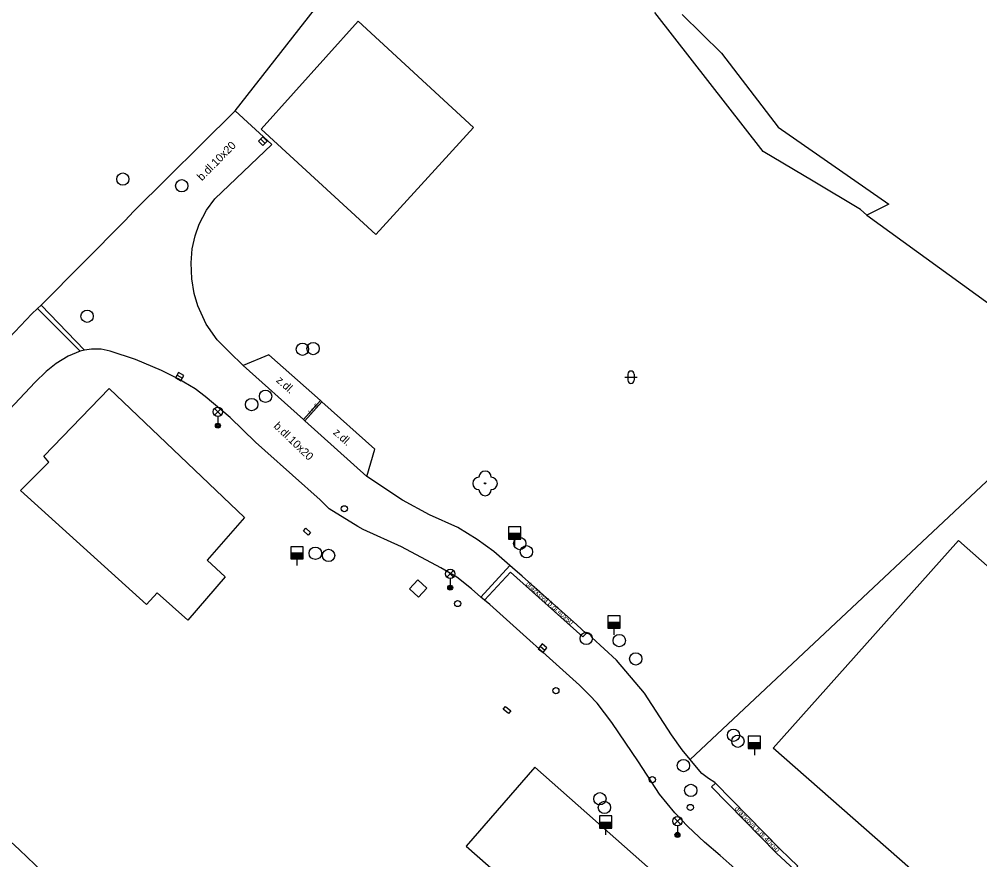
# Model space of a CAD drawing. Extents: x -598233 to -596890, y -1157848 to -1156431.
# Drawn here: x -597731.4 to -597653.4, y -1156609.5 to -1156541.3 of the extents above; entities that cross this region are included whole.
import ezdxf

# ---------------------------------------------------------------- set-up
doc = ezdxf.new("R2010")
doc.units = 0
for name, color, linetype in [('Level 10', 7, 'Continuous'), ('Level 11', 7, 'Continuous'), ('Level 22', 7, 'Continuous'), ('Level 24', 7, 'Continuous'), ('Level 26', 7, 'Continuous'), ('Level 27', 7, 'Continuous'), ('Level 28', 7, 'Continuous'), ('Level 33', 7, 'Continuous'), ('Level 36', 7, 'Continuous'), ('Level 40', 7, 'Continuous'), ('Level 51', 7, 'Continuous')]:
    doc.layers.add(name, color=color, linetype=linetype)

msp = doc.modelspace()

# ---------------------------------------------------------------- linework, layer by layer
at = {"layer": 'Level 10'}
for points in [[(-597713.26, -1156569.37), (-597714.37, -1156568.3), (-597715.35, -1156567.3), (-597716.25, -1156566.01), (-597716.93, -1156564.54), (-597717.24, -1156563.52), (-597717.42, -1156562.34), (-597717.46, -1156561.05), (-597717.38, -1156559.9), (-597717.1599, -1156558.85), (-597716.82, -1156557.9), (-597716.2199, -1156556.75), (-597715.54, -1156555.85), (-597710.93, -1156551.44), (-597713.9, -1156548.69), (-597722.15, -1156556.87), (-597722.82, -1156557.61), (-597729.65, -1156564.4699)], [(-597736.9699, -1156572.01), (-597736.28, -1156571.29), (-597733.19, -1156568.1), (-597730.42, -1156565.19), (-597729.95, -1156564.75)], [(-597729.95, -1156564.75), (-597729.65, -1156564.4699)], [(-597726.13, -1156568.12), (-597726.48, -1156568.21)], [(-597693.96, -1156588.18), (-597694.71, -1156587.51), (-597695.9, -1156586.57), (-597697.21, -1156585.8), (-597700.4, -1156584.11), (-597703.52, -1156582.69), (-597703.95, -1156582.44), (-597706.26, -1156581.01), (-597706.99, -1156580.28), (-597711.48, -1156576.27), (-597712.25, -1156575.6), (-597714.3, -1156573.61), (-597716.33, -1156571.9), (-597717.1599, -1156571.27), (-597718.53, -1156570.46), (-597719.89, -1156569.77), (-597721.99, -1156568.88), (-597724.04, -1156568.2199), (-597724.77, -1156568.05), (-597725.56, -1156568.04), (-597726.13, -1156568.12)], [(-597726.48, -1156568.21), (-597727.46, -1156568.62), (-597728.42, -1156569.21), (-597729.25, -1156569.86), (-597730.13, -1156570.73), (-597733.95, -1156574.76)], [(-597703.2, -1156578.38), (-597702.55, -1156576.1599), (-597706.86, -1156572.33), (-597706.98, -1156572.23), (-597711.1599, -1156568.52), (-597713.26, -1156569.37)], [(-597691.61, -1156585.61), (-597692.9, -1156584.49), (-597694.26, -1156583.5), (-597695.83, -1156582.54), (-597698.12, -1156581.5), (-597700.32, -1156580.3), (-597703.2, -1156578.38)], [(-597685.39, -1156591.13), (-597686.15, -1156590.45), (-597690.61, -1156586.49), (-597691.38, -1156585.82), (-597691.61, -1156585.61)], [(-597693.6599, -1156588.44), (-597693.96, -1156588.18)], [(-597685.93, -1156595.35), (-597693.23, -1156588.79), (-597693.6599, -1156588.44)], [(-597674.9099, -1156603.29), (-597674.96, -1156603.24), (-597675.48, -1156602.93), (-597676, -1156602.51), (-597676.32, -1156602.17), (-597676.97, -1156601.37), (-597677.6, -1156600.59), (-597678.48, -1156599.37), (-597680.67, -1156595.99), (-597682.94, -1156593.31), (-597684.94, -1156591.4699), (-597685, -1156591.32), (-597685.11, -1156591.21), (-597685.24, -1156591.15), (-597685.39, -1156591.13)], [(-597667.31, -1156615.52), (-597668.53, -1156614.45), (-597669.26, -1156613.82), (-597673.79, -1156609.83), (-597674.53, -1156609.18), (-597675.79, -1156608.1), (-597677.15, -1156606.81), (-597678.21, -1156605.7), (-597679.46, -1156604.19), (-597681.1599, -1156601.56), (-597682.74, -1156599.21), (-597683.32, -1156598.38), (-597684.52, -1156596.8), (-597685.15, -1156596.12), (-597685.93, -1156595.35)], [(-597668.21, -1156610.05), (-597668.93, -1156609.37), (-597669.65, -1156608.6599), (-597674.9099, -1156603.29)]]:
    msp.add_lwpolyline(points, dxfattribs=at)
at = {"layer": 'Level 11'}
for points in [[(-597713.9, -1156548.69), (-597706.48, -1156539.2), (-597696.48, -1156529.22)], [(-597711.79, -1156550.18), (-597702.48, -1156558.74), (-597694.55, -1156550.04), (-597703.91, -1156541.4), (-597711.79, -1156550.18)], [(-597662.61, -1156557.17), (-597644.13, -1156570.56)], [(-597729.95, -1156564.75), (-597726.48, -1156568.21)], [(-597729.65, -1156564.4699), (-597726.13, -1156568.12)], [(-597713.26, -1156569.37), (-597708.34, -1156573.77), (-597708.23, -1156573.87), (-597703.2, -1156578.38)], [(-597724.13, -1156571.25), (-597713.13, -1156581.72), (-597716.17, -1156585.19), (-597714.7, -1156586.54), (-597717.74, -1156590.06), (-597720.22, -1156587.84), (-597721.09, -1156588.78), (-597731.32, -1156579.52), (-597729.03, -1156577.23), (-597729.44, -1156576.75), (-597724.13, -1156571.25)], [(-597676.97, -1156601.37), (-597644.13, -1156570.56)], [(-597708.34, -1156573.77), (-597706.98, -1156572.23)], [(-597706.86, -1156572.33), (-597708.23, -1156573.87)], [(-597655.17, -1156583.59), (-597636.78, -1156599.85), (-597651.71, -1156616.72), (-597670.21, -1156600.46), (-597655.17, -1156583.59)], [(-597693.96, -1156588.18), (-597691.61, -1156585.61)], [(-597693.6599, -1156588.44), (-597691.54, -1156586.15), (-597685.6599, -1156591.42), (-597685.39, -1156591.13)], [(-597749.57, -1156591.37), (-597748.75, -1156592.18), (-597743.84, -1156596.96), (-597739.07, -1156601.54), (-597738.31, -1156602.19), (-597736.51, -1156603.96), (-597735.77, -1156604.65), (-597732.13, -1156608.03), (-597731.4, -1156608.7199), (-597729.55, -1156610.51)], [(-597689.57, -1156601.99), (-597695.14, -1156608.41), (-597685.75, -1156616.67), (-597680.19, -1156610.3), (-597689.57, -1156601.99)], [(-597674.9099, -1156603.29), (-597675.2199, -1156603.6), (-597669.95, -1156608.98), (-597668.48, -1156610.33), (-597668.21, -1156610.05)]]:
    msp.add_lwpolyline(points, dxfattribs=at)
at = {"layer": 'Level 22'}
msp.add_circle((-597693.61, -1156578.95), 0.05, dxfattribs=at)
for centre, start, end in [((-597693.61, -1156578.45), 0, 180), ((-597694.11, -1156578.95), 90, 270), ((-597693.11, -1156578.95), 270, 90), ((-597693.61, -1156579.45), 180, 0)]:
    msp.add_arc(centre, 0.5, start, end, dxfattribs=at)
at = {"layer": 'Level 24'}
for points in [[(-597708.36, -1156582.8), (-597708.17, -1156582.58), (-597707.78, -1156582.93), (-597707.97, -1156583.15), (-597708.36, -1156582.8)], [(-597691.71, -1156597.63), (-597692.13, -1156597.28), (-597691.94, -1156597.06), (-597691.52, -1156597.41), (-597691.71, -1156597.63)]]:
    msp.add_lwpolyline(points, dxfattribs=at)
at = {"layer": 'Level 26'}
msp.add_lwpolyline([(-597699.7567, -1156587.5037), (-597699.0263, -1156588.1867), (-597698.3433, -1156587.4563), (-597699.0737, -1156586.7733)], close=True, dxfattribs=at)
at = {"layer": 'Level 27'}
for p, q in [((-597711.8381, -1156550.9746), (-597711.4817, -1156551.3254)), ((-597718.619, -1156570.1694), (-597718.181, -1156570.4106)), ((-597689.1338, -1156592.1821), (-597688.7462, -1156592.4979))]:
    msp.add_line(p, q, dxfattribs=at)
for points in [[(-597712.0134, -1156551.1528), (-597711.6571, -1156551.5035), (-597711.3064, -1156551.1472), (-597711.6627, -1156550.7965)], [(-597718.7396, -1156570.3883), (-597718.3017, -1156570.6296), (-597718.0604, -1156570.1917), (-597718.4983, -1156569.9504)], [(-597689.2917, -1156592.3759), (-597688.9041, -1156592.6917), (-597688.5883, -1156592.3041), (-597688.9759, -1156591.9883)]]:
    msp.add_lwpolyline(points, close=True, dxfattribs=at)
for centre in [(-597723.02, -1156554.24), (-597718.24, -1156554.78), (-597725.92, -1156565.38), (-597708.44, -1156568.06), (-597707.57, -1156568), (-597711.43, -1156571.88), (-597712.56, -1156572.55), (-597690.79, -1156583.84), (-597707.39, -1156584.63), (-597706.31, -1156584.8), (-597690.25, -1156584.5), (-597685.39, -1156591.54), (-597682.71, -1156591.72), (-597681.38, -1156593.2), (-597673.44, -1156599.4), (-597673.08, -1156599.89), (-597677.5, -1156601.87), (-597676.9099, -1156603.88), (-597684.29, -1156604.56), (-597683.92, -1156605.27)]:
    msp.add_circle(centre, 0.5, dxfattribs=at)
at = {"layer": 'Level 28'}
for p, q in [((-597691.71, -1156582.99), (-597690.71, -1156582.99)), ((-597691.71, -1156583.04), (-597690.71, -1156583.04)), ((-597691.71, -1156583.09), (-597690.71, -1156583.09)), ((-597691.71, -1156583.14), (-597690.71, -1156583.14)), ((-597691.71, -1156583.19), (-597690.71, -1156583.19)), ((-597691.71, -1156583.24), (-597690.71, -1156583.24)), ((-597691.71, -1156583.29), (-597690.71, -1156583.29)), ((-597691.71, -1156583.34), (-597690.71, -1156583.34)), ((-597691.71, -1156583.39), (-597690.71, -1156583.39)), ((-597691.71, -1156583.44), (-597690.71, -1156583.44)), ((-597691.21, -1156583.49), (-597691.21, -1156584.02)), ((-597709.38, -1156584.59), (-597708.38, -1156584.59)), ((-597709.38, -1156584.64), (-597708.38, -1156584.64)), ((-597709.38, -1156584.69), (-597708.38, -1156584.69)), ((-597709.38, -1156584.74), (-597708.38, -1156584.74)), ((-597709.38, -1156584.79), (-597708.38, -1156584.79)), ((-597709.38, -1156584.84), (-597708.38, -1156584.84)), ((-597709.38, -1156584.89), (-597708.38, -1156584.89)), ((-597709.38, -1156584.94), (-597708.38, -1156584.94)), ((-597709.38, -1156584.99), (-597708.38, -1156584.99)), ((-597709.38, -1156585.04), (-597708.38, -1156585.04)), ((-597708.88, -1156585.09), (-597708.88, -1156585.62)), ((-597683.65, -1156590.21), (-597682.65, -1156590.21)), ((-597683.65, -1156590.26), (-597682.65, -1156590.26)), ((-597683.65, -1156590.31), (-597682.65, -1156590.31)), ((-597683.65, -1156590.36), (-597682.65, -1156590.36)), ((-597683.65, -1156590.41), (-597682.65, -1156590.41)), ((-597683.65, -1156590.46), (-597682.65, -1156590.46)), ((-597683.65, -1156590.51), (-597682.65, -1156590.51)), ((-597683.65, -1156590.56), (-597682.65, -1156590.56)), ((-597683.65, -1156590.61), (-597682.65, -1156590.61)), ((-597683.65, -1156590.66), (-597682.65, -1156590.66)), ((-597683.15, -1156590.71), (-597683.15, -1156591.24)), ((-597672.24, -1156599.98), (-597671.24, -1156599.98)), ((-597672.24, -1156600.03), (-597671.24, -1156600.03)), ((-597672.24, -1156600.08), (-597671.24, -1156600.08)), ((-597672.24, -1156600.13), (-597671.24, -1156600.13)), ((-597672.24, -1156600.18), (-597671.24, -1156600.18)), ((-597672.24, -1156600.23), (-597671.24, -1156600.23)), ((-597672.24, -1156600.28), (-597671.24, -1156600.28)), ((-597672.24, -1156600.33), (-597671.24, -1156600.33)), ((-597672.24, -1156600.38), (-597671.24, -1156600.38)), ((-597672.24, -1156600.43), (-597671.24, -1156600.43)), ((-597671.74, -1156600.48), (-597671.74, -1156601.01)), ((-597684.32, -1156606.45), (-597683.32, -1156606.45)), ((-597684.32, -1156606.5), (-597683.32, -1156606.5)), ((-597684.32, -1156606.55), (-597683.32, -1156606.55)), ((-597684.32, -1156606.6), (-597683.32, -1156606.6)), ((-597684.32, -1156606.65), (-597683.32, -1156606.65)), ((-597684.32, -1156606.7), (-597683.32, -1156606.7)), ((-597684.32, -1156606.75), (-597683.32, -1156606.75)), ((-597684.32, -1156606.8), (-597683.32, -1156606.8)), ((-597684.32, -1156606.85), (-597683.32, -1156606.85)), ((-597684.32, -1156606.9), (-597683.32, -1156606.9)), ((-597683.82, -1156606.95), (-597683.82, -1156607.48))]:
    msp.add_line(p, q, dxfattribs=at)
for points in [[(-597691.71, -1156583.49), (-597690.71, -1156583.49), (-597690.71, -1156582.49), (-597691.71, -1156582.49)], [(-597709.38, -1156585.09), (-597708.38, -1156585.09), (-597708.38, -1156584.09), (-597709.38, -1156584.09)], [(-597683.65, -1156590.71), (-597682.65, -1156590.71), (-597682.65, -1156589.71), (-597683.65, -1156589.71)], [(-597672.24, -1156600.48), (-597671.24, -1156600.48), (-597671.24, -1156599.48), (-597672.24, -1156599.48)], [(-597684.32, -1156606.95), (-597683.32, -1156606.95), (-597683.32, -1156605.95), (-597684.32, -1156605.95)]]:
    msp.add_lwpolyline(points, close=True, dxfattribs=at)
for centre in [(-597705.04, -1156581.01), (-597695.84, -1156588.71), (-597687.86, -1156595.79), (-597680.03, -1156603.01), (-597676.94, -1156605.27)]:
    msp.add_circle(centre, 0.25, dxfattribs=at)
at = {"layer": 'Level 33'}
for p, q in [((-597715.565, -1156573.4), (-597715.035, -1156572.87)), ((-597715.565, -1156572.87), (-597715.035, -1156573.4)), ((-597715.3, -1156573.51), (-597715.3, -1156574.26)), ((-597696.705, -1156586.56), (-597696.175, -1156586.03)), ((-597696.705, -1156586.03), (-597696.175, -1156586.56)), ((-597696.44, -1156586.67), (-597696.44, -1156587.42)), ((-597678.255, -1156606.64), (-597677.725, -1156606.11)), ((-597678.255, -1156606.11), (-597677.725, -1156606.64)), ((-597677.99, -1156606.75), (-597677.99, -1156607.5))]:
    msp.add_line(p, q, dxfattribs=at)
for centre, radius in [((-597715.3, -1156573.135), 0.375), ((-597715.3, -1156574.26), 0.2), ((-597715.3, -1156574.26), 0.1445), ((-597715.3, -1156574.26), 0.0876), ((-597696.44, -1156586.295), 0.375), ((-597696.44, -1156587.42), 0.2), ((-597696.44, -1156587.42), 0.1445), ((-597696.44, -1156587.42), 0.0876), ((-597677.99, -1156606.375), 0.375), ((-597677.99, -1156607.5), 0.2), ((-597677.99, -1156607.5), 0.1445), ((-597677.99, -1156607.5), 0.0876)]:
    msp.add_circle(centre, radius, dxfattribs=at)
at = {"layer": 'Level 36'}
for p, q in [((-597682.266, -1156570.326), (-597681.266, -1156570.326)), ((-597682.016, -1156570.076), (-597682.016, -1156570.576)), ((-597681.516, -1156570.076), (-597681.516, -1156570.576))]:
    msp.add_line(p, q, dxfattribs=at)
for centre, start, end in [((-597681.7657, -1156570.0763), 0, 180), ((-597681.7657, -1156570.5763), 180, 0)]:
    msp.add_arc(centre, 0.25, start, end, dxfattribs=at)
at = {"layer": 'Level 51'}
for points in [[(-597671.03, -1156551.99), (-597679.84, -1156540.71)], [(-597677.6, -1156540.88), (-597674.4099, -1156544)], [(-597674.4099, -1156544), (-597669.81, -1156550.01)], [(-597669.81, -1156550.01), (-597660.84, -1156556.27)], [(-597666.98, -1156554.4099), (-597671.03, -1156551.99)], [(-597663.13, -1156556.7), (-597666.98, -1156554.4099)], [(-597660.84, -1156556.27), (-597662.61, -1156557.17)], [(-597662.61, -1156557.17), (-597663.13, -1156556.7)]]:
    msp.add_lwpolyline(points, dxfattribs=at)

# ---------------------------------------------------------------- texts
at = {"layer": 'Level 40'}
for s, height, rotation, p in [('b.dl.10x20', 0.65, 45.379437, (-597716.6, -1156554.42)), ('z.dl.', 0.65, 318, (-597710.62, -1156570.65)), ('č.z.dl.', 0.3, 49, (-597707.79, -1156573.36)), ('b.dl.10x20', 0.65, 316.143474, (-597710.82, -1156574.36)), ('z.dl.', 0.65, 318, (-597705.99, -1156574.89)), ('drážková b.dl.40x50', 0.4, 318, (-597690.33, -1156587.17)), ('drážková b.dl.40x50', 0.4, 314, (-597673.38, -1156605.4))]:
    msp.add_text(s, height=height, rotation=rotation, dxfattribs=at).set_placement(p)

doc.saveas('drawing.dxf')
